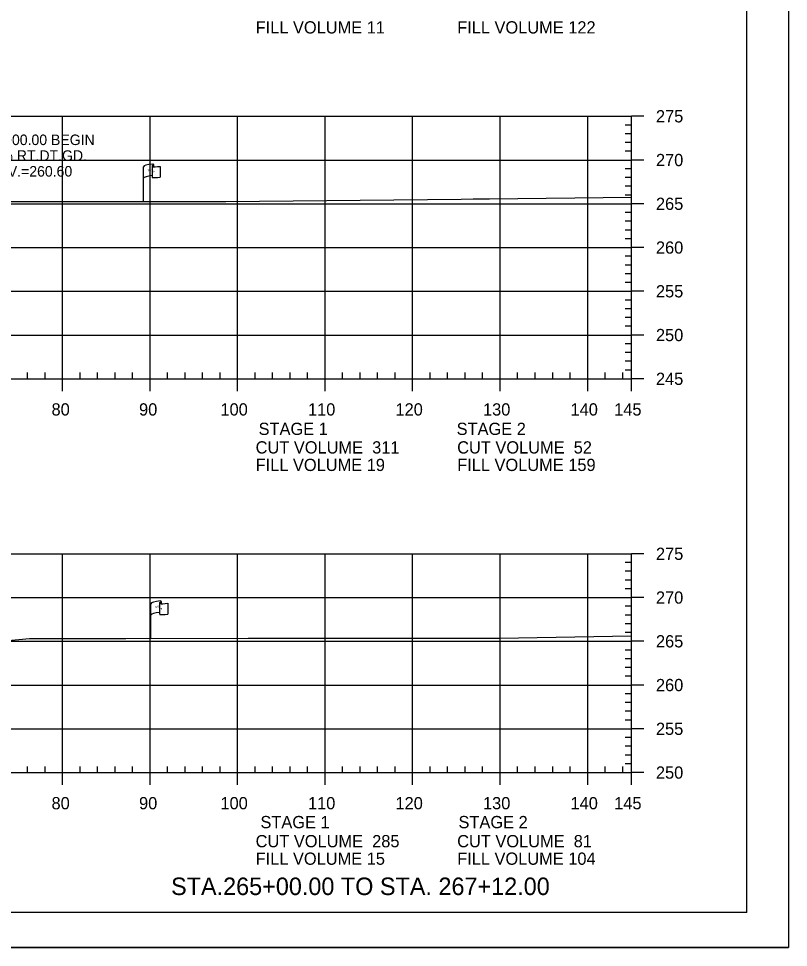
# Model space of a CAD drawing. Extents: x 1365647 to 1367999, y 387113 to 400173.
# Drawn here: x 1365969.1 to 1366057, y 394626.2 to 394732.4 of the extents above; entities that cross this region are included whole.
import ezdxf

# ---------------------------------------------------------------- set-up
doc = ezdxf.new("R2010")
doc.units = 0
for name, color, linetype in [('E_Existing ROW', 7, 'Continuous'), ('R_Axis', 7, 'Continuous'), ('R_Axis Annot', 7, 'Continuous'), ('R_Border', 7, 'Continuous'), ('R_Draft', 7, 'Continuous'), ('R_Exist Surface', 7, 'Continuous'), ('R_Grid', 7, 'Continuous'), ('R_No Plot', 7, 'Continuous'), ('R_Water', 7, 'Continuous')]:
    doc.layers.add(name, color=color, linetype=linetype)

msp = doc.modelspace()

# ---------------------------------------------------------------- linework, layer by layer
at = {"layer": 'E_Existing ROW'}
for p, q in [((1365983.32, 394711.47), (1365983.32, 394715.42)), ((1365984.32, 394715.52), (1365984.32, 394715.51)), ((1365984.32, 394715.51), (1365984.32, 394714.28)), ((1365984.49, 394715.68), (1365984.49, 394715.44)), ((1365985.25, 394715.48), (1365985.25, 394714.24)), ((1365985.18, 394665.59), (1365985.18, 394665.57)), ((1365985.18, 394665.57), (1365985.18, 394664.34)), ((1365985.35, 394665.74), (1365985.35, 394665.5)), ((1365986.11, 394665.55), (1365986.11, 394664.31)), ((1365984.18, 394661.54), (1365984.18, 394665.49))]:
    msp.add_line(p, q, dxfattribs=at)
for centre, radius, start, end in [((1365984.4, 394715.52), 0.078, 88.6458, 274.2828), ((1365984.41, 394715.68), 0.0783, 263.0712, 93.9564), ((1365984.4, 394714.28), 0.0783, 180, 273.9564), ((1365985.26, 394665.59), 0.078, 88.6458, 274.2828), ((1365985.27, 394665.74), 0.0783, 263.0712, 93.9564), ((1365985.26, 394664.34), 0.0783, 180, 273.9564)]:
    msp.add_arc(centre, radius, start, end, dxfattribs=at)
for centre, major_axis, ratio, start_param, end_param in [((1365984.9, 394715.47), (-1.58, -0.04), 0.19887, 5.030368, 6.283185), ((1365985.61, 394715.58), (-1.23, -0.13), 0.052933, 0.159456, 1.268315), ((1365984.9, 394714.15), (-1.58, -0.04), 0.19887, 5.083035, 6.194897), ((1365985.61, 394714.34), (-1.23, -0.13), 0.052933, 0.159456, 1.268315), ((1365985.77, 394665.53), (-1.58, -0.04), 0.19887, 5.030368, 6.283185), ((1365986.47, 394665.65), (-1.23, -0.13), 0.052933, 0.159456, 1.268315), ((1365985.76, 394664.22), (-1.58, -0.04), 0.19887, 5.083035, 6.194897), ((1365986.47, 394664.41), (-1.23, -0.13), 0.052933, 0.159456, 1.268315)]:
    msp.add_ellipse(centre, major_axis=major_axis, ratio=ratio, start_param=start_param, end_param=end_param, dxfattribs=at)
at = {"layer": 'R_Axis'}
for p, q in [((1366039.09, 394691.21), (1366039.09, 394721.21)), ((1366040.49, 394721.21), (1366039.09, 394721.21)), ((1366039.09, 394720.21), (1366038.39, 394720.21)), ((1366039.09, 394719.21), (1366038.39, 394719.21)), ((1366039.09, 394718.21), (1366038.39, 394718.21)), ((1366039.09, 394717.21), (1366038.39, 394717.21)), ((1366040.49, 394716.21), (1366039.09, 394716.21)), ((1366039.09, 394715.21), (1366038.39, 394715.21)), ((1366039.09, 394714.21), (1366038.39, 394714.21)), ((1366039.09, 394713.21), (1366038.39, 394713.21)), ((1366039.09, 394712.21), (1366038.39, 394712.21)), ((1366040.49, 394711.21), (1366039.09, 394711.21)), ((1366039.09, 394710.21), (1366038.39, 394710.21)), ((1366039.09, 394709.21), (1366038.39, 394709.21)), ((1366039.09, 394708.21), (1366038.39, 394708.21)), ((1366039.09, 394707.21), (1366038.39, 394707.21)), ((1366040.49, 394706.21), (1366039.09, 394706.21)), ((1366039.09, 394705.21), (1366038.39, 394705.21)), ((1366039.09, 394704.21), (1366038.39, 394704.21)), ((1366039.09, 394703.21), (1366038.39, 394703.21)), ((1366039.09, 394702.21), (1366038.39, 394702.21)), ((1366040.49, 394701.21), (1366039.09, 394701.21)), ((1366039.09, 394700.21), (1366038.39, 394700.21)), ((1366039.09, 394699.21), (1366038.39, 394699.21)), ((1366039.09, 394698.21), (1366038.39, 394698.21)), ((1366039.09, 394697.21), (1366038.39, 394697.21)), ((1366040.49, 394696.21), (1366039.09, 394696.21)), ((1366039.09, 394695.21), (1366038.39, 394695.21)), ((1366039.09, 394694.21), (1366038.39, 394694.21)), ((1366039.09, 394693.21), (1366038.39, 394693.21)), ((1366039.09, 394692.21), (1366038.39, 394692.21)), ((1365749.09, 394691.21), (1366039.09, 394691.21)), ((1365970.09, 394691.21), (1365970.09, 394691.91)), ((1365972.09, 394691.21), (1365972.09, 394691.91)), ((1365974.09, 394689.81), (1365974.09, 394691.21)), ((1365976.09, 394691.21), (1365976.09, 394691.91)), ((1365978.09, 394691.21), (1365978.09, 394691.91)), ((1365980.09, 394691.21), (1365980.09, 394691.91)), ((1365982.09, 394691.21), (1365982.09, 394691.91)), ((1365984.09, 394689.81), (1365984.09, 394691.21)), ((1365986.09, 394691.21), (1365986.09, 394691.91)), ((1365988.09, 394691.21), (1365988.09, 394691.91)), ((1365990.09, 394691.21), (1365990.09, 394691.91)), ((1365992.09, 394691.21), (1365992.09, 394691.91)), ((1365994.09, 394689.81), (1365994.09, 394691.21)), ((1365996.09, 394691.21), (1365996.09, 394691.91)), ((1365998.09, 394691.21), (1365998.09, 394691.91)), ((1366000.09, 394691.21), (1366000.09, 394691.91)), ((1366002.09, 394691.21), (1366002.09, 394691.91)), ((1366004.09, 394689.81), (1366004.09, 394691.21)), ((1366006.09, 394691.21), (1366006.09, 394691.91)), ((1366008.09, 394691.21), (1366008.09, 394691.91)), ((1366010.09, 394691.21), (1366010.09, 394691.91)), ((1366012.09, 394691.21), (1366012.09, 394691.91)), ((1366014.09, 394689.81), (1366014.09, 394691.21)), ((1366016.09, 394691.21), (1366016.09, 394691.91)), ((1366018.09, 394691.21), (1366018.09, 394691.91)), ((1366020.09, 394691.21), (1366020.09, 394691.91)), ((1366022.09, 394691.21), (1366022.09, 394691.91)), ((1366024.09, 394689.81), (1366024.09, 394691.21)), ((1366026.09, 394691.21), (1366026.09, 394691.91)), ((1366028.09, 394691.21), (1366028.09, 394691.91)), ((1366030.09, 394691.21), (1366030.09, 394691.91)), ((1366032.09, 394691.21), (1366032.09, 394691.91)), ((1366034.09, 394689.81), (1366034.09, 394691.21)), ((1366036.09, 394691.21), (1366036.09, 394691.91)), ((1366038.09, 394691.21), (1366038.09, 394691.91)), ((1366039.09, 394689.81), (1366039.09, 394691.21)), ((1366040.49, 394691.21), (1366039.09, 394691.21)), ((1366039.09, 394646.21), (1366039.09, 394671.21)), ((1366040.49, 394671.21), (1366039.09, 394671.21)), ((1366039.09, 394670.21), (1366038.39, 394670.21)), ((1366039.09, 394669.21), (1366038.39, 394669.21)), ((1366039.09, 394668.21), (1366038.39, 394668.21)), ((1366039.09, 394667.21), (1366038.39, 394667.21)), ((1366040.49, 394666.21), (1366039.09, 394666.21)), ((1366039.09, 394665.21), (1366038.39, 394665.21)), ((1366039.09, 394664.21), (1366038.39, 394664.21)), ((1366039.09, 394663.21), (1366038.39, 394663.21)), ((1366039.09, 394662.21), (1366038.39, 394662.21)), ((1366039.09, 394660.21), (1366038.39, 394660.21)), ((1366040.49, 394661.21), (1366039.09, 394661.21)), ((1366039.09, 394659.21), (1366038.39, 394659.21)), ((1366039.09, 394658.21), (1366038.39, 394658.21)), ((1366039.09, 394657.21), (1366038.39, 394657.21)), ((1366040.49, 394656.21), (1366039.09, 394656.21)), ((1366039.09, 394655.21), (1366038.39, 394655.21)), ((1366039.09, 394654.21), (1366038.39, 394654.21)), ((1366039.09, 394653.21), (1366038.39, 394653.21)), ((1366039.09, 394652.21), (1366038.39, 394652.21)), ((1366040.49, 394651.21), (1366039.09, 394651.21)), ((1366039.09, 394650.21), (1366038.39, 394650.21)), ((1366039.09, 394649.21), (1366038.39, 394649.21)), ((1366039.09, 394648.21), (1366038.39, 394648.21)), ((1365970.09, 394646.21), (1365970.09, 394646.91)), ((1365972.09, 394646.21), (1365972.09, 394646.91)), ((1365976.09, 394646.21), (1365976.09, 394646.91)), ((1365978.09, 394646.21), (1365978.09, 394646.91)), ((1365980.09, 394646.21), (1365980.09, 394646.91)), ((1365982.09, 394646.21), (1365982.09, 394646.91)), ((1365986.09, 394646.21), (1365986.09, 394646.91)), ((1365988.09, 394646.21), (1365988.09, 394646.91)), ((1365990.09, 394646.21), (1365990.09, 394646.91)), ((1365992.09, 394646.21), (1365992.09, 394646.91)), ((1365996.09, 394646.21), (1365996.09, 394646.91)), ((1365998.09, 394646.21), (1365998.09, 394646.91)), ((1366000.09, 394646.21), (1366000.09, 394646.91)), ((1366002.09, 394646.21), (1366002.09, 394646.91)), ((1366006.09, 394646.21), (1366006.09, 394646.91)), ((1366008.09, 394646.21), (1366008.09, 394646.91)), ((1366010.09, 394646.21), (1366010.09, 394646.91)), ((1366012.09, 394646.21), (1366012.09, 394646.91)), ((1366016.09, 394646.21), (1366016.09, 394646.91)), ((1366018.09, 394646.21), (1366018.09, 394646.91)), ((1366020.09, 394646.21), (1366020.09, 394646.91)), ((1366022.09, 394646.21), (1366022.09, 394646.91)), ((1366026.09, 394646.21), (1366026.09, 394646.91)), ((1366028.09, 394646.21), (1366028.09, 394646.91)), ((1366030.09, 394646.21), (1366030.09, 394646.91)), ((1366032.09, 394646.21), (1366032.09, 394646.91)), ((1366036.09, 394646.21), (1366036.09, 394646.91)), ((1366038.09, 394646.21), (1366038.09, 394646.91)), ((1366039.09, 394647.21), (1366038.39, 394647.21)), ((1365749.09, 394646.21), (1366039.09, 394646.21)), ((1365974.09, 394644.81), (1365974.09, 394646.21)), ((1365984.09, 394644.81), (1365984.09, 394646.21)), ((1365994.09, 394644.81), (1365994.09, 394646.21)), ((1366004.09, 394644.81), (1366004.09, 394646.21)), ((1366014.09, 394644.81), (1366014.09, 394646.21)), ((1366024.09, 394644.81), (1366024.09, 394646.21)), ((1366034.09, 394644.81), (1366034.09, 394646.21)), ((1366039.09, 394644.81), (1366039.09, 394646.21)), ((1366040.49, 394646.21), (1366039.09, 394646.21))]:
    msp.add_line(p, q, dxfattribs=at)
at = {"layer": 'R_Border'}
for q in [(1366052.27, 394835.67), (1365736.09, 394630.21)]:
    msp.add_line((1366052.27, 394630.21), q, dxfattribs=at)
at = {"layer": 'R_Exist Surface'}
for points in [[(1365967.52, 394711.48), (1365978.89, 394711.48), (1365992.76, 394711.46), (1366019.65, 394711.74), (1366020.99, 394711.76), (1366022.89, 394711.78), (1366039.09, 394711.96)], [(1365967.88, 394661.31), (1365970.3, 394661.52), (1365981.32, 394661.54), (1365995.28, 394661.56), (1366007.04, 394661.57), (1366024.02, 394661.57), (1366039.09, 394661.82)]]:
    msp.add_lwpolyline(points, dxfattribs=at)
at = {"layer": 'R_Grid'}
for p, q in [((1365749.09, 394721.21), (1366039.09, 394721.21)), ((1365974.09, 394691.21), (1365974.09, 394721.21)), ((1365984.09, 394691.21), (1365984.09, 394721.21)), ((1365994.09, 394691.21), (1365994.09, 394721.21)), ((1366004.09, 394691.21), (1366004.09, 394721.21)), ((1366014.09, 394691.21), (1366014.09, 394721.21)), ((1366024.09, 394691.21), (1366024.09, 394721.21)), ((1366034.09, 394691.21), (1366034.09, 394721.21)), ((1366039.09, 394691.21), (1366039.09, 394721.21)), ((1365749.09, 394716.21), (1366039.09, 394716.21)), ((1365749.09, 394711.21), (1366039.09, 394711.21)), ((1365749.09, 394706.21), (1366039.09, 394706.21)), ((1365749.09, 394701.21), (1366039.09, 394701.21)), ((1365749.09, 394696.21), (1366039.09, 394696.21)), ((1365749.09, 394691.21), (1366039.09, 394691.21)), ((1365749.09, 394671.21), (1366039.09, 394671.21)), ((1365974.09, 394646.21), (1365974.09, 394671.21)), ((1365984.09, 394646.21), (1365984.09, 394671.21)), ((1365994.09, 394646.21), (1365994.09, 394671.21)), ((1366004.09, 394646.21), (1366004.09, 394671.21)), ((1366014.09, 394646.21), (1366014.09, 394671.21)), ((1366024.09, 394646.21), (1366024.09, 394671.21)), ((1366034.09, 394646.21), (1366034.09, 394671.21)), ((1366039.09, 394646.21), (1366039.09, 394671.21)), ((1365749.09, 394666.21), (1366039.09, 394666.21)), ((1365749.09, 394661.21), (1366039.09, 394661.21)), ((1365749.09, 394656.21), (1366039.09, 394656.21)), ((1365749.09, 394651.21), (1366039.09, 394651.21)), ((1365749.09, 394646.21), (1366039.09, 394646.21))]:
    msp.add_line(p, q, dxfattribs=at)
at = {"layer": 'R_No Plot'}
msp.add_line((1365723.69, 394626.23), (1366057.03, 394626.23), dxfattribs=at)
msp.add_lwpolyline([(1365723.69, 394839.56), (1366057.03, 394839.56), (1366057.03, 394626.23), (1365723.69, 394626.23)], close=True, dxfattribs=at)

# ---------------------------------------------------------------- texts
at = {"layer": 'E_Existing ROW'}
for s, height, rotation, p in [('DWB 11-9-07', 0.001, 90, (1365984.48, 394715.44)), ('R ', 0.2, 9.9884, (1365983.84, 394714.93)), (' O', 0.2, 9.9884, (1365983.99, 394714.97)), ('W', 0.2, 351.1788, (1365984.32, 394714.8)), ('DWB 11-9-07', 0.001, 5.0717, (1365985.24, 394714.24)), ('DWB 11-9-07', 0.001, 90, (1365983.32, 394711.47)), ('R ', 0.2, 9.9884, (1365984.7, 394664.99)), (' O', 0.2, 9.9884, (1365984.85, 394665.04)), ('W', 0.2, 351.1788, (1365985.18, 394664.87)), ('DWB 11-9-07', 0.001, 90, (1365985.35, 394665.5)), ('DWB 11-9-07', 0.001, 5.0717, (1365986.1, 394664.31)), ('DWB 11-9-07', 0.001, 90, (1365984.18, 394661.54))]:
    msp.add_text(s, height=height, rotation=rotation, dxfattribs=at).set_placement(p)
at = {"layer": 'R_Axis Annot'}
for s, p in [('FILL VOLUME 11', (1365996.15, 394730.67)), ('FILL VOLUME 122', (1366019.18, 394730.67)), ('275', (1366041.89, 394720.51)), ('270', (1366041.89, 394715.51)), ('265', (1366041.89, 394710.51)), ('260', (1366041.89, 394705.51)), ('255', (1366041.89, 394700.51)), ('250', (1366041.89, 394695.51)), ('245', (1366041.89, 394690.51)), ('80', (1365972.83, 394687.01)), ('90', (1365982.83, 394687.01)), ('100', (1365992.13, 394687.01)), ('110', (1366002.13, 394687.01)), ('120', (1366012.13, 394687.01)), ('130', (1366022.13, 394687.01)), ('140', (1366032.13, 394687.01)), ('145', (1366037.12, 394687.01)), ('STAGE 1', (1365996.49, 394684.79)), ('STAGE 2', (1366019.12, 394684.79)), ('CUT VOLUME  311', (1365996.15, 394682.67)), ('CUT VOLUME  52', (1366019.18, 394682.67)), ('FILL VOLUME 19', (1365996.15, 394680.67)), ('FILL VOLUME 159', (1366019.18, 394680.67)), ('275', (1366041.89, 394670.51)), ('270', (1366041.89, 394665.51)), ('265', (1366041.89, 394660.51)), ('260', (1366041.89, 394655.51)), ('255', (1366041.89, 394650.51)), ('250', (1366041.89, 394645.51)), ('80', (1365972.83, 394642.01)), ('90', (1365982.83, 394642.01)), ('100', (1365992.13, 394642.01)), ('110', (1366002.13, 394642.01)), ('120', (1366012.13, 394642.01)), ('130', (1366022.13, 394642.01)), ('140', (1366032.13, 394642.01)), ('145', (1366037.12, 394642.01)), ('STAGE 1', (1365996.7, 394639.85)), ('STAGE 2', (1366019.33, 394639.85)), ('CUT VOLUME  285', (1365996.15, 394637.67)), ('CUT VOLUME  81', (1366019.18, 394637.67)), ('FILL VOLUME 15', (1365996.15, 394635.67)), ('FILL VOLUME 104', (1366019.18, 394635.67))]:
    msp.add_text(s, height=1.4, dxfattribs=at).set_placement(p)
at = {"layer": 'R_Draft'}
msp.add_text('STA.265+00.00 TO STA. 267+12.00', height=2, dxfattribs=at).set_placement((1365986.49, 394632.21))
at = {"layer": 'R_Water'}
for s, p in [('STA. 266+00.00 BEGIN', (1365960.68, 394717.92)), ('-0.41% RT.DT.GD.', (1365963.33, 394716.12)), ('ELEV.=260.60', (1365964.8, 394714.32))]:
    msp.add_text(s, height=1.2, dxfattribs=at).set_placement(p)

doc.saveas('drawing.dxf')
